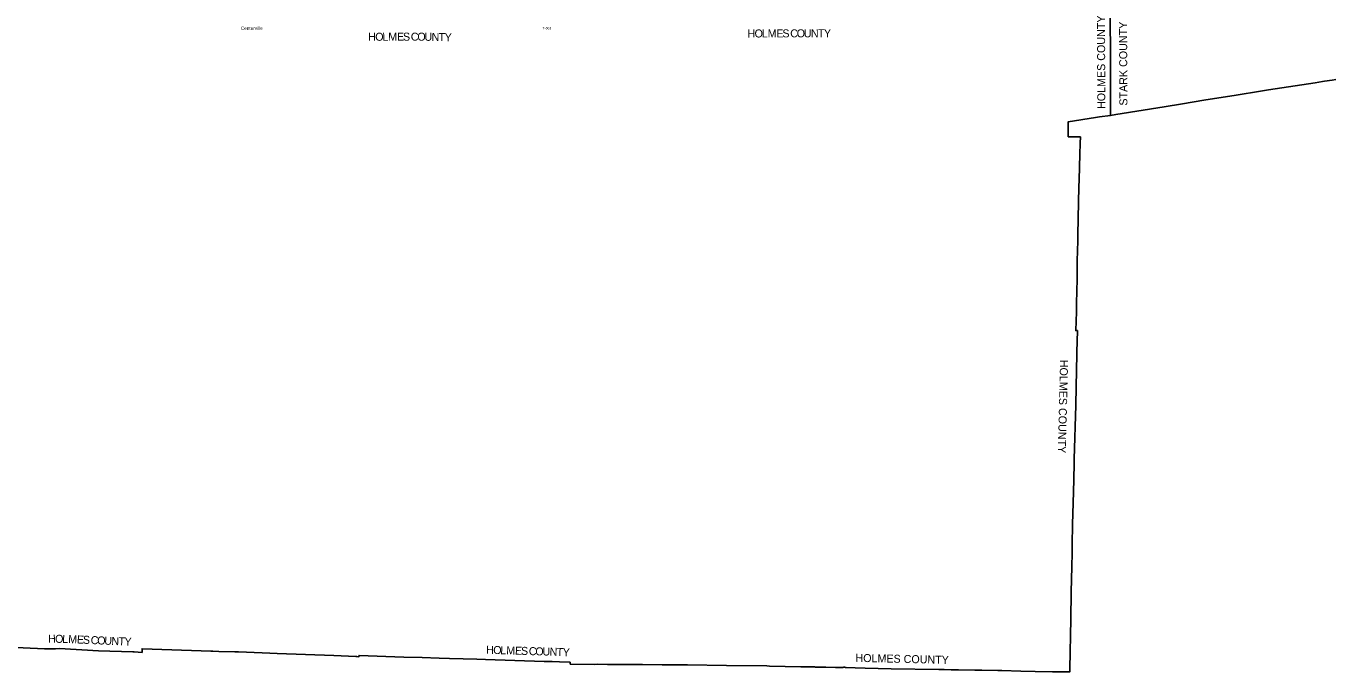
# Model space of a CAD drawing. Extents: x 1985906 to 2360102, y 891258 to 1222054.
# Drawn here: x 2069216 to 2232452, y 891258 to 971844 of the extents above; entities that cross this region are included whole.
import ezdxf

# ---------------------------------------------------------------- set-up
doc = ezdxf.new("R2010")
doc.units = 0
for name, color, linetype in [('GM_X_Adjacent_County', 7, 'Continuous'), ('GM_X_Adjacent_County_Text', 7, 'Continuous'), ('GM_X_Township_Road_Text', 7, 'Continuous'), ('GM_X_Unincorporated_Text', 7, 'Continuous')]:
    doc.layers.add(name, color=color, linetype=linetype)

msp = doc.modelspace()

# ---------------------------------------------------------------- linework, layer by layer
at = {"layer": 'GM_X_Adjacent_County'}
for points in [[(2204646, 972822), (2204662, 968294), (2204689, 960708), (2203294, 960508), (2202793, 960436), (2199385, 959902), (2199395, 958038), (2200215, 958030), (2200924, 958023), (2200883, 957242), (2200835, 955808), (2200755, 952721), (2200730, 951733), (2200683, 949897), (2200580, 945814), (2200612, 945040), (2200529, 942562), (2200493, 940261), (2200436, 937271), (2200406, 936209), (2200339, 933858), (2200543, 933850), (2200489, 931164), (2200484, 930897), (2200392, 926843), (2200338, 924556), (2200155, 917813), (2200143, 917325), (2200087, 915212), (2200006, 912318), (2199947, 909708), (2199891, 907113), (2199869, 906089), (2199836, 904425), (2199775, 901222), (2199711, 897821), (2199593, 891663), (2199586, 891258), (2199208, 891260), (2197423, 891265), (2195257, 891309), (2193461, 891346), (2191120, 891411), (2190605, 891425), (2188613, 891479), (2187712, 891472), (2185669, 891509), (2184751, 891528), (2183912, 891545), (2183379, 891551), (2183278, 891547), (2183220, 891533), (2177271, 891621), (2174046, 891726), (2172764, 891773), (2171656, 891792), (2171600, 891797), (2171547, 891818), (2171488, 891826), (2171396, 891828), (2171339, 891822), (2171271, 891804), (2171037, 891804), (2170603, 891811), (2170474, 891814), (2170313, 891811), (2169107, 891848), (2169050, 891851), (2168330, 891857), (2168094, 891848), (2167853, 891857), (2167811, 891862), (2167714, 891873), (2167589, 891878), (2166949, 891886), (2166648, 891888), (2166283, 891892), (2166060, 891887), (2165990, 891878), (2162059, 891986), (2161724, 891991), (2156717, 892056), (2151827, 892125), (2148650, 892118), (2146220, 892159), (2146041, 892159), (2142471, 892167), (2141822, 892165), (2140561, 892214), (2140164, 892180), (2137188, 892236), (2137174, 892455), (2135844, 892519), (2134909, 892546), (2134097, 892564), (2133929, 892555), (2126586, 892783), (2125528, 892829), (2122115, 892936), (2120796, 892962), (2118674, 893029), (2116405, 893101), (2110811, 893303), (2110795, 893147), (2110512, 893162), (2110474, 893160), (2110384, 893155), (2107670, 893283), (2100554, 893561), (2099655, 893586), (2098686, 893625), (2095735, 893740), (2095455, 893743), (2095267, 893745), (2093268, 893808), (2092542, 893858), (2092292, 893851), (2089854, 893908), (2083702, 894131), (2083692, 893691), (2082695, 893757), (2082673, 893758), (2082580, 893764), (2082558, 893765), (2078247, 893884), (2073366, 894159), (2072903, 894150), (2071527, 894132), (2067045, 894347)], [(2232817, 965186), (2232372, 965117), (2231408, 964969), (2231146, 964928), (2230233, 964788), (2224423, 963889), (2224410, 963887), (2223431, 963729), (2220392, 963239), (2216348, 962587), (2213677, 962155), (2211388, 961785), (2205329, 960811), (2204689, 960708), (2204662, 968294), (2204646, 972822)]]:
    msp.add_lwpolyline(points, dxfattribs=at)

# ---------------------------------------------------------------- texts
at = {"layer": 'GM_X_Adjacent_County_Text'}
for s, rotation, p in [('HOLMES COUNTY', 90.20483, (2204027, 961509)), ('H', 0.19138, (2159332, 970427)), ('O', 0.19084, (2160216, 970430)), ('L', 0.19093, (2161101, 970433)), ('M', 0.19143, (2161849, 970435)), ('E', 0.19093, (2162935, 970439)), ('S', 0.19089, (2163683, 970441)), ('C', 0.1908, (2164665, 970444)), ('O', 0.19107, (2165479, 970447)), ('U', 0.1919, (2166363, 970450)), ('N', 0.20512, (2167248, 970453)), ('T', 0.24966, (2168133, 970456)), ('Y', 0.44951, (2168885, 970460)), ('STARK COUNTY', 90.21448, (2206786, 961925)), ('H', 0.17127, (2111940, 970017)), ('O', 0.17113, (2112825, 970020)), ('L', 0.17156, (2113709, 970023)), ('M', 0.17167, (2114457, 970025)), ('E', 0.16907, (2115544, 970028)), ('S', 0.13483, (2116292, 970030)), ('C', 359.91435, (2117272, 970032)), ('O', 359.5036, (2118084, 970031)), ('U', 359.25783, (2118967, 970024)), ('N', 358.78257, (2119850, 970012)), ('T', 358.48208, (2120732, 969993)), ('Y', 358.38336, (2121480, 969974)), ('HOLMES COUNTY', 268.57398, (2198378, 930217)), ('H', 0.52719, (2071951, 894879)), ('O', 359.21287, (2072829, 894887)), ('L', 358.11518, (2073709, 894875)), ('M', 357.59142, (2074454, 894850)), ('E', 357.55747, (2075540, 894805)), ('S', 357.5576, (2076287, 894773)), ('C', 357.55755, (2077267, 894731)), ('O', 357.55752, (2078080, 894696)), ('U', 357.55752, (2078964, 894659)), ('N', 357.55753, (2079848, 894621)), ('T', 357.55761, (2080731, 894583)), ('Y', 357.55753, (2081479, 894551)), ('H', 358.2822, (2126669, 893520)), ('O', 358.21695, (2127553, 893494)), ('L', 358.21547, (2128436, 893466)), ('M', 358.21542, (2129184, 893443)), ('E', 358.21543, (2130270, 893409)), ('S', 358.21545, (2131018, 893386)), ('C', 358.21934, (2131999, 893355)), ('O', 358.30827, (2132814, 893330)), ('U', 358.81293, (2133708, 893304)), ('N', 357.96422, (2134588, 893285)), ('T', 357.93533, (2135472, 893254)), ('Y', 357.52844, (2136217, 893227)), ('HOLMES COUNTY', 358.69463, (2172807, 892511))]:
    msp.add_text(s, height=1000, rotation=rotation, dxfattribs=at).set_placement(p)
at = {"layer": 'GM_X_Township_Road_Text'}
msp.add_text('T-563', height=300, rotation=0.00001, dxfattribs=at).set_placement((2133723, 971446))
at = {"layer": 'GM_X_Unincorporated_Text'}
msp.add_text('Centerville', height=417, rotation=0.00001, dxfattribs=at).set_placement((2096046, 971373))

doc.saveas('drawing.dxf')
